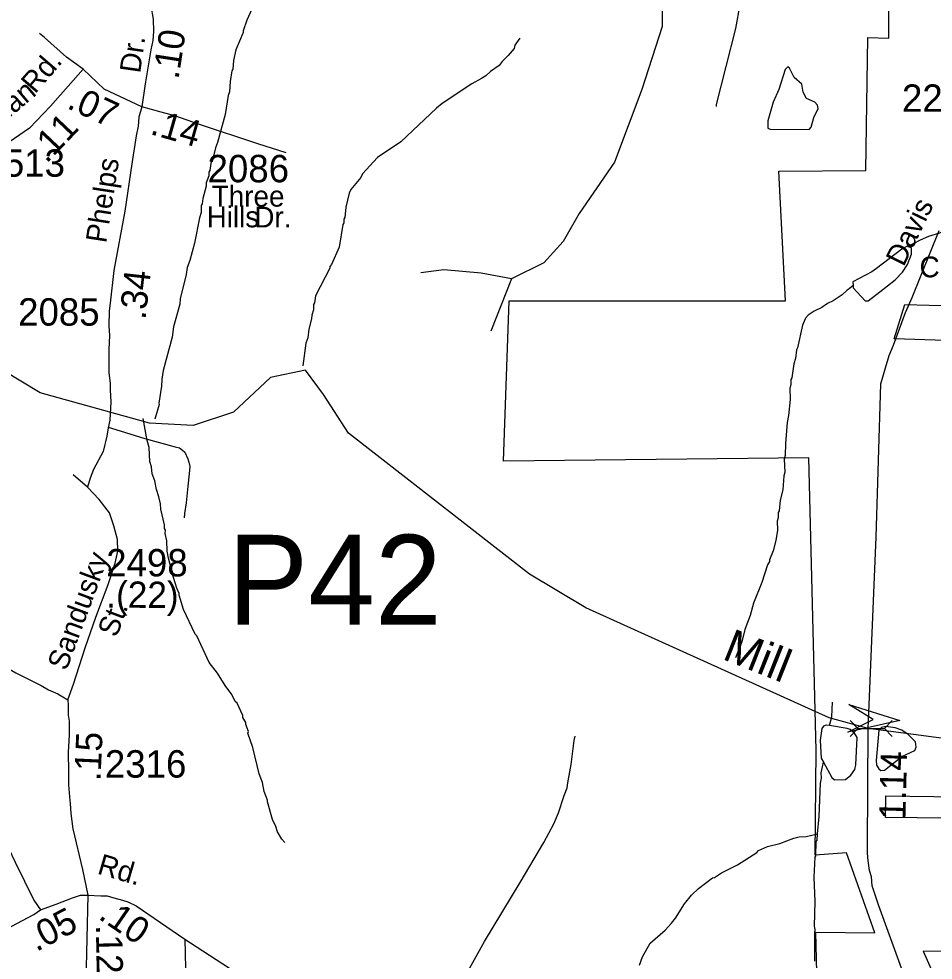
# Model space of a CAD drawing. Extents: x 1547597 to 1699558, y 810033 to 920809.
# Drawn here: x 1640444 to 1644617, y 883710 to 888004 of the extents above; entities that cross this region are included whole.
import ezdxf

# ---------------------------------------------------------------- set-up
doc = ezdxf.new("R2010")
doc.units = 0
for name, color, linetype in [('Exist Boundary Political City Limit New', 7, 'Continuous'), ('Exist Boundary Political City Limit New Hole', 7, 'Continuous'), ('Exist Hydrographic Creek Single Shore', 7, 'Continuous'), ('Exist Hydrographic Misc Water Feature', 7, 'Continuous'), ('Exist Road Non-System Type 51', 7, 'Continuous'), ('Exist Road Secondary Mileage Hundredths English Label', 7, 'Continuous'), ('Exist Road Secondary Structure Pipe Attributed CELL', 7, 'Continuous'), ('Exist Road Secondary Structure Pipe CELL', 7, 'Continuous'), ('Exist Road Secondary Structure Pipe Number Label', 7, 'Continuous'), ('Exist Road Secondary Type 51 Attributed', 7, 'Continuous'), ('Exist Road Secondary Type 51 Label', 7, 'Continuous'), ('Exist Road Secondary Type 51 Number Label', 7, 'Continuous'), ('Map Preparation Boundary City Limit Buffer Line', 7, 'Continuous'), ('Old_Level_32', 7, 'Continuous')]:
    doc.layers.add(name, color=color, linetype=linetype)

msp = doc.modelspace()

# ---------------------------------------------------------------- linework, layer by layer
at = {"layer": 'Exist Boundary Political City Limit New'}
msp.add_lwpolyline([(1644902.4, 883745.2), (1644570.5, 883750.7), (1644648.7, 883575.8), (1644088.3, 883530.6), (1644081, 883838), (1644350, 883834.3), (1644221.8, 884199.8), (1644078.1, 884188.9), (1644082.5, 884667.4), (1644049.2, 886001.4), (1642655.7, 885986.9), (1642681.8, 886717.7), (1643943.4, 886717.7), (1643913, 887309.3), (1644309.9, 887312.2), (1644318.6, 887918.3), (1644414.2, 887915.4), (1644414.2, 888298.2), (1645193.5, 888193.8)], dxfattribs=at)
at = {"layer": 'Exist Boundary Political City Limit New Hole'}
for points in [[(1644488.1, 886700.3), (1644931.3, 886688.7), (1645174.7, 887045.4), (1645241.3, 886993.2), (1645024, 886691.6)], [(1645024, 886691.6), (1645276.1, 886665.5), (1645281.9, 886517.6), (1644438.8, 886543.7), (1644488.1, 886700.3)], [(1645265.9, 884351.3), (1644399.1, 884361.1), (1644401.1, 884460.3)], [(1644401.1, 884460.3), (1645274.6, 884447), (1645265.9, 884351.3)]]:
    msp.add_lwpolyline(points, dxfattribs=at)
at = {"layer": 'Exist Hydrographic Creek Single Shore'}
msp.add_lwpolyline([(1644733.1, 884712), (1644320.7, 884766.9), (1644142.1, 884815.7), (1643031.1, 885317.7), (1642775.1, 885470.7), (1641949, 886114.4), (1641834, 886290.8), (1641752.1, 886400.8), (1641593.1, 886367.9), (1641424, 886210.4), (1641240.1, 886148.6), (1641040, 886159.1), (1640542.1, 886297.3), (1640202, 886501.2)], dxfattribs=at)
at = {"layer": 'Exist Hydrographic Misc Water Feature'}
for points in [[(1641523.8, 888084.5), (1641484.5, 887997.2), (1641467.8, 887949.4), (1641467.6, 887941.4), (1641434.3, 887862.1), (1641423.6, 887814.2), (1641420.9, 887774.3), (1641416.8, 887766.3), (1641408, 887718.5), (1641405.2, 887670.6), (1641399, 887654.7), (1641385.5, 887566.9), (1641351.5, 887439.5), (1641341.1, 887415.7), (1641334.6, 887383.8), (1641319.9, 887344), (1641315.4, 887312.1), (1641311.3, 887304.1), (1641311.1, 887288.1), (1641298.5, 887256.4), (1641298.3, 887240.4), (1641283.4, 887184.7), (1641281, 887160.7), (1641276.9, 887152.8), (1641276.3, 887120.7), (1641267.9, 887096.9), (1641246.1, 886981.3), (1641224.8, 886901.6), (1641212.3, 886869.8), (1641207.8, 886838), (1641180, 886726.4), (1641179.6, 886702.4), (1641149.9, 886599), (1641143.2, 886551.1), (1641102.7, 886399.8), (1641096.1, 886359.9), (1641095.6, 886327.9), (1641082.3, 886250.2), (1641084.2, 886244.1), (1641064.4, 886177.8)], [(1642730.7, 887916), (1642708.2, 887884.3), (1642703.9, 887868.4), (1642677.5, 887836.9), (1642649.1, 887809.4), (1642636.8, 887791.6), (1642596.3, 887764.3), (1642576, 887744.6), (1642555.8, 887731), (1642511.4, 887707.7), (1642376, 887618.1), (1642349.7, 887596.4), (1642187.3, 887443.3), (1642080.2, 887371.1), (1642012.9, 887296.2), (1642004.7, 887280.4), (1641959.8, 887225.1), (1641951.6, 887209.3), (1641936.5, 887145.5), (1641931.7, 887097.7), (1641927.6, 887089.7), (1641927.4, 887073.7), (1641923.2, 887065.8), (1641905.5, 886962.1), (1641870.3, 886882.7), (1641864.1, 886874.8), (1641864, 886866.8), (1641798, 886739.9), (1641793.5, 886708), (1641789.4, 886700.1), (1641789, 886676.1), (1641780.6, 886652.2), (1641780.3, 886636.2), (1641767.5, 886588.4), (1641762.9, 886548.5), (1641754.5, 886524.6), (1641740.7, 886420.5)], [(1643886.1, 887623.4), (1643861.8, 887538.9), (1643862.6, 887505.4), (1643872.9, 887501), (1644050.4, 887498.4), (1644060.2, 887510.4), (1644072.4, 887554.2), (1644091.3, 887594.3), (1644088.4, 887610.8), (1644077.1, 887623.1), (1644038.8, 887640.1), (1644024, 887669.7), (1644017.2, 887705.7), (1643982.2, 887736.2), (1643960.8, 887778.6), (1643953, 887784.8), (1643941.2, 887772.8), (1643912.6, 887681.6), (1643886.1, 887623.4)], [(1645141.4, 887639), (1645131.1, 887623.1), (1645072.1, 887560.2), (1644990.9, 887481.5), (1644966.4, 887449.9), (1644847.4, 887268), (1644771.3, 887133.3), (1644730.4, 887078), (1644716.2, 887064.2), (1644645.6, 887025.5), (1644595.3, 887010.3), (1644557.1, 886994.9), (1644528.5, 886979.1), (1644503.1, 886964.5)], [(1644503.1, 886964.5), (1644498.5, 886966.3), (1644473.3, 886953.4), (1644358.5, 886864.7), (1644336.1, 886849.9), (1644250.6, 886803.5), (1644251.6, 886786.8)], [(1644251.6, 886786.8), (1644252.2, 886777.4), (1644305.7, 886717.9), (1644319.7, 886718.2), (1644373, 886758.1), (1644442.7, 886813.4), (1644476.1, 886848.8), (1644499.3, 886882.9), (1644518.3, 886930.1), (1644517.3, 886958.7), (1644503.1, 886964.5)], [(1644251.6, 886786.8), (1644233.6, 886772.4), (1644223.6, 886766.6), (1644201.2, 886745.1), (1644160.7, 886717.7), (1644134.6, 886706.1), (1644108.3, 886686.6), (1644074.1, 886671.1), (1644045.8, 886651.7), (1644033.5, 886637.9), (1644021, 886606.1), (1643997.3, 886502.5), (1643993.2, 886494.6), (1643988.6, 886454.6), (1643980.2, 886430.8), (1643971.1, 886367), (1643967, 886359.1), (1643966.6, 886335.1), (1643962.3, 886319.1), (1643963.6, 886267.1), (1643956.4, 886195.2), (1643949.8, 886163.3), (1643942.3, 886067.5), (1643941.4, 886011.5), (1643937.1, 885995.6), (1643940.2, 885935.5), (1643935.9, 885919.6), (1643930.8, 885855.7), (1643918.1, 885807.9), (1643913.3, 885760), (1643909.2, 885752), (1643908.8, 885728), (1643904.5, 885712.1), (1643905.9, 885672.1), (1643899.1, 885624.3), (1643886.4, 885576.5), (1643869.7, 885536.7), (1643869.5, 885528.7), (1643861.3, 885512.9), (1643834.1, 885433.4), (1643796.5, 885338), (1643781.6, 885282.2), (1643756.6, 885218.7), (1643743.7, 885162.9), (1643714.6, 885088.7)], [(1641657.5, 884246.4), (1641643.9, 884262.7), (1641624.4, 884295), (1641616.7, 884319.1), (1641601.4, 884351.4), (1641578.6, 884431.8), (1641578.8, 884439.8), (1641563.4, 884480.1), (1641556, 884520.2), (1641540.8, 884560.4), (1641512.7, 884680.9), (1641489.7, 884745.3), (1641491.9, 884753.2), (1641480.4, 884785.5), (1641480.5, 884793.5), (1641466.9, 884817.7), (1641467, 884825.7), (1641440, 884882.2), (1641432.1, 884890.3), (1641416.6, 884922.6), (1641385.3, 884963.1), (1641350.3, 885019.7), (1641313.1, 885068.3), (1641257.1, 885189.2), (1641249.2, 885197.3), (1641195, 885310.2), (1641176.1, 885374.6), (1641176.2, 885382.6), (1641164.6, 885406.8), (1641149.4, 885455), (1641126.9, 885543.4), (1641121.3, 885575.5), (1641120.1, 885623.5), (1641112.6, 885655.6), (1641112.9, 885671.6), (1641109, 885679.7), (1641109.3, 885695.7), (1641092.5, 885768), (1641090.9, 885792), (1641083.4, 885824.2), (1641071.9, 885856.4), (1641064.5, 885896.5), (1641053, 885928.7), (1641049.7, 885960.7), (1641042, 885984.8), (1641039, 886048.9), (1641029.6, 886081), (1641011, 886180.6)], [(1644143.5, 884780.7), (1644153.9, 884819.9), (1644157.8, 884887.2)], [(1644143.5, 884780.7), (1644128.6, 884782.3), (1644116.7, 884777.5), (1644108.1, 884766.4), (1644101.1, 884713.4), (1644104.6, 884658), (1644105.7, 884631.5), (1644116.4, 884613)], [(1644116.4, 884613), (1644154, 884544), (1644165.8, 884532.7), (1644216.2, 884534.7), (1644241.6, 884554.6), (1644259.4, 884580.2), (1644264, 884600.5), (1644270.5, 884726.3), (1644258.2, 884745.4), (1644238.1, 884762.5), (1644224.9, 884766.9), (1644143.5, 884780.7)], [(1644502.8, 884739.5), (1644474.4, 884758.7), (1644442.5, 884770.4), (1644401.2, 884775.9), (1644380.2, 884772), (1644368.1, 884758.8), (1644356.5, 884621.2), (1644357.6, 884599.5), (1644368.5, 884582.6), (1644378.3, 884575.4), (1644394.4, 884576.5), (1644474.2, 884639.1), (1644532.6, 884667), (1644539.1, 884682.2), (1644536, 884706.1), (1644502.8, 884739.5)], [(1644088.2, 884287.1), (1644096.6, 884364.9), (1644103.1, 884516.9), (1644107.5, 884540.8), (1644105.9, 884564.7), (1644112.2, 884591.3), (1644116.4, 884613)], [(1643275.9, 883686.9), (1643290.6, 883724.7), (1643325.5, 883788.1), (1643394.4, 883847), (1643422.9, 883878.4), (1643441.4, 883902.1), (1643482.4, 883967.4), (1643513.1, 884006.9), (1643545.5, 884036.3), (1643610.3, 884085.2), (1643618.2, 884087.1), (1643650.6, 884108.5), (1643723.2, 884145.3), (1643812.1, 884201.8), (1643820.2, 884209.7), (1643860.5, 884229), (1643916.7, 884242), (1643981.1, 884266.9), (1644005.2, 884272.6), (1644037.2, 884274), (1644088.2, 884287.1)], [(1644075.9, 883705.4), (1644076, 883833.3), (1644078.3, 883849.3), (1644074.5, 883865.3), (1644078.4, 883977.3), (1644074.2, 884089.3), (1644077.6, 884179.3), (1644081.7, 884185.2), (1644082.8, 884251.2), (1644086.9, 884257.1), (1644088.2, 884287.1)]]:
    msp.add_lwpolyline(points, dxfattribs=at)
at = {"layer": 'Exist Road Non-System Type 51'}
msp.add_line((1640757.7, 885868.4), (1640691.6, 885924.6), dxfattribs=at)
for points in [[(1643384.1, 888469.4), (1643380.7, 887968.6), (1643287.9, 887680.9), (1643162.3, 887350.2), (1643000.5, 887116), (1642928.5, 886988), (1642840.7, 886891.5), (1642692.7, 886817.5)], [(1643830.2, 888378.7), (1643801.8, 888302.9), (1643734.8, 888069.7), (1643714.1, 887959.5), (1643626.8, 887613.8), (1643625.7, 887604.2)], [(1640737.4, 887773.7), (1640661.9, 887828.7), (1640561.6, 887918.6), (1640539, 887937.6)], [(1642692.7, 886817.5), (1642553.3, 886843.3), (1642383, 886858.8), (1642278, 886845)], [(1642692.7, 886817.5), (1642598.5, 886579.9)], [(1640851.2, 886141.9), (1640887.5, 886130.9), (1641018.7, 886090.2), (1641157.8, 886051.6), (1641177.7, 886047.2), (1641191.5, 886036.9), (1641201.3, 886026.7), (1641214.9, 885996.6), (1641220.6, 885981.4), (1641224.2, 885962.4), (1641221.6, 885928.4), (1641215.6, 885871.5), (1641207.1, 885796.6), (1641200.1, 885746.9), (1641198.7, 885727.3)], [(1642111.8, 883052.9), (1642151.5, 883107.1), (1642174, 883158.8), (1642247.8, 883263.4), (1642360.5, 883425.4), (1642416.2, 883526.5), (1642500.6, 883672.9), (1642568.8, 883795.8), (1642731.3, 884064.8), (1642840.5, 884246.7), (1642885.8, 884332), (1642906.7, 884381.6), (1642932.1, 884461.2), (1642946.6, 884496.9), (1642949.1, 884518.9), (1642964.6, 884602.6), (1642978.4, 884712.2), (1642982.8, 884732.1)]]:
    msp.add_lwpolyline(points, dxfattribs=at)
at = {"layer": 'Exist Road Secondary Structure Pipe Attributed CELL'}
msp.add_lwpolyline([(1644231.2, 884875.7), (1644464.2, 884803.8), (1644226.5, 884749.5), (1644342.4, 884808.4)], close=True, dxfattribs=at)
at = {"layer": 'Exist Road Secondary Structure Pipe CELL'}
for p, q in [((1644238.3, 884803.8), (1644273.2, 884766.9)), ((1644429.1, 884803.8), (1644394.2, 884766.9)), ((1644238.3, 884730), (1644273.2, 884766.9)), ((1644273.2, 884766.9), (1644394.2, 884766.9)), ((1644429.1, 884730), (1644394.2, 884766.9))]:
    msp.add_line(p, q, dxfattribs=at)
at = {"layer": 'Exist Road Secondary Type 51 Attributed'}
msp.add_line((1640759.5, 884006.5), (1640745.4, 883395.8), dxfattribs=at)
for points in [[(1641035.6, 888105.7), (1641046.4, 888063.3), (1641057.2, 888002.8), (1641059.4, 887946.6), (1641055.1, 887905.6), (1641046.4, 887862.3), (1641020.5, 887706.7), (1641005.4, 887603)], [(1640737.4, 887773.7), (1640588.6, 887605.6), (1640492.7, 887504.8), (1640310.3, 887379.9)], [(1641005.4, 887603), (1640833.4, 887682.5), (1640737.4, 887773.7)], [(1641005.4, 887603), (1640992.4, 887554.8), (1640988.1, 887513.7), (1640979.5, 887470.5), (1640960, 887342.9), (1640927.6, 887126.8), (1640877.2, 886856.7), (1640860.4, 886707.2), (1640855.8, 886671.3), (1640854.5, 886603.2), (1640857.6, 886559.4), (1640854.7, 886496), (1640854.7, 886389.8), (1640861.2, 886342.2), (1640861.2, 886309.7), (1640863.8, 886257.3), (1640859, 886173.2), (1640852.5, 886138.5), (1640846, 886099.6), (1640828.7, 886030.2), (1640785.4, 885947.9), (1640770.2, 885908.9), (1640757.7, 885868.4)], [(1641664.2, 887392.7), (1641534.6, 887433.7), (1641268.9, 887522.3), (1641155.6, 887561.5), (1641093.9, 887578.7), (1641005.4, 887603)], [(1644783.5, 882837.5), (1644580.3, 883391.4), (1644514.8, 883557.1), (1644368, 883957.3), (1644337.8, 884049.4), (1644335.4, 884089.9), (1644325.9, 884118.6), (1644322, 884152.7), (1644318.5, 884178.6), (1644317, 884200.7), (1644317.5, 884226.7), (1644320.7, 884766.9), (1644356.4, 885639.5), (1644378, 886338.8), (1644399.4, 886412.7), (1644416.1, 886467.6), (1644435.2, 886515.3), (1644489.8, 886664.1), (1644520.8, 886733.2), (1644644.7, 887038.4)], [(1639048.7, 885969.5), (1639156.9, 885942.4), (1639303.3, 885869.1), (1639406.4, 885804), (1639528.4, 885722.6), (1639704.6, 885592.3), (1639958.1, 885376.6), (1640151.9, 885209.3), (1640230.7, 885143.9), (1640276, 885110.9), (1640315.4, 885082.3), (1640359, 885057.4), (1640386.8, 885046.9), (1640430.8, 885020.7), (1640546, 884963), (1640579.6, 884943.8), (1640622.7, 884924.6), (1640668.5, 884897.9)], [(1640668.5, 884897.9), (1640693.7, 884969.8), (1640747, 885134.1), (1640796, 885275), (1640851.5, 885424.4), (1640883.5, 885520.5), (1640896.3, 885576), (1640894.1, 885629.4), (1640877.1, 885691.3), (1640857.9, 885751), (1640811, 885810.8), (1640757.7, 885868.4)], [(1640668.5, 884897.9), (1640668.9, 884872.6), (1640668.9, 884827.6), (1640673.7, 884800.8), (1640673.7, 884736.9), (1640668.9, 884659.4), (1640671.3, 884568.7), (1640671.3, 884509.5), (1640676, 884455.1), (1640678.4, 884424.3), (1640680.8, 884379.3), (1640690.4, 884309.9), (1640735.2, 884124.4), (1640759.5, 884006.5)], [(1639734.4, 884619), (1639902.2, 884611.1), (1639983, 884602.8), (1640090.6, 884571.7), (1640202.4, 884524.1), (1640264.5, 884464), (1640339, 884339.7), (1640428.1, 884157.3), (1640512.9, 883983.3), (1640543.3, 883940)], [(1640543.3, 883940), (1640613.8, 883965.9), (1640688.3, 883994.9), (1640725.8, 884006.5), (1640759.5, 884006.5)], [(1640759.5, 884006.5), (1640818.6, 884003.7), (1640846.7, 884003.7), (1640877.6, 883995.2), (1640917, 883984), (1640942.3, 883975.5), (1640978.9, 883958.6), (1641091.3, 883882.7), (1641201.8, 883806.4)], [(1639374.6, 883325.9), (1639517.5, 883390.1), (1639954.3, 883630.5), (1640234.9, 883767), (1640303.6, 883801.8), (1640361.2, 883837.5), (1640512.9, 883918.6), (1640543.3, 883940)], [(1641201.8, 883806.4), (1641204.8, 883673.7), (1641218, 883009.3), (1641219.9, 882923.2), (1641159.6, 882923.2), (1640833.8, 882935.4), (1640752.6, 882937.4)], [(1641201.8, 883806.4), (1641253.1, 883773.2), (1641623.6, 883531.7)]]:
    msp.add_lwpolyline(points, dxfattribs=at)
at = {"layer": 'Map Preparation Boundary City Limit Buffer Line'}
msp.add_lwpolyline([(1644902.4, 883745.2), (1644570.5, 883750.7), (1644648.7, 883575.8), (1644088.3, 883530.6), (1644081, 883838), (1644350, 883834.3), (1644221.8, 884199.8), (1644078.1, 884188.9), (1644082.5, 884667.4), (1644049.2, 886001.4), (1642655.7, 885986.9), (1642681.8, 886717.7), (1643943.4, 886717.7), (1643913, 887309.3), (1644309.9, 887312.2), (1644318.6, 887918.3), (1644414.2, 887915.4), (1644414.2, 888298.2), (1645193.5, 888193.8)], dxfattribs=at)

# ---------------------------------------------------------------- texts
at = {"layer": 'Exist Road Secondary Mileage Hundredths English Label'}
for s, rotation, p in [('.10', 81.2907, (1641172.6, 887724.7)), ('.07', 335.1936, (1640658.7, 887598.5)), ('.14', 344.0314, (1641039, 887479)), ('.11', 46.4217, (1640570.2, 887340.8)), ('.34', 83.5724, (1641021.8, 886628.9)), ('.(22)', 359.6071, (1640843, 885318.3)), ('.15', 87.4379, (1640816.5, 884526)), ('1.14', 88.5437, (1644489.9, 884349.9)), ('.05', 27.5342, (1640523.8, 883747.1)), ('.10', 325.5816, (1640802.5, 883902.2)), ('.12', 271.0461, (1640795.6, 883870.5))]:
    msp.add_text(s, height=120, rotation=rotation, dxfattribs=at).set_placement(p)
at = {"layer": 'Exist Road Secondary Structure Pipe Number Label'}
msp.add_text('P42', height=410.1, dxfattribs=at).set_placement((1641398.4, 885240.2))
at = {"layer": 'Exist Road Secondary Type 51 Label'}
for s, rotation, p in [('Dr.', 81.9301, (1640997.8, 887752.8)), ('Rd.', 49.3127, (1640518.3, 887658.5)), ('Lyman', 40.2592, (1640238.5, 887413.3)), ('Phelps', 81.1724, (1640842.7, 886977.9)), ('Davis', 64.0107, (1644481.7, 886869.9)), ('Creason', 359.6686, (1644554.2, 886825.1)), ('Sandusky', 69.7034, (1640661, 885026.2)), ('St.', 69.4187, (1640890.1, 885178.7)), ('Rd.', 343.6416, (1640797.8, 884105.6))]:
    msp.add_text(s, height=95, rotation=rotation, dxfattribs=at).set_placement(p)
for s, p in [('Three', (1641324.5, 887147.2)), ('Hills', (1641301.2, 887053.1)), ('Dr.', (1641518.7, 887052.1))]:
    msp.add_text(s, height=95, dxfattribs=at).set_placement(p)
at = {"layer": 'Exist Road Secondary Type 51 Number Label'}
for s, p in [('2216', (1644474.3, 887579.7)), ('2513', (1640282.9, 887283.6)), ('2086', (1641305.4, 887258.3)), ('2085', (1640440.9, 886604.4)), ('2498', (1640842.9, 885460.5)), ('2316', (1640836.8, 884542.9))]:
    msp.add_text(s, height=125, dxfattribs=at).set_placement(p)
at = {"layer": 'Old_Level_32'}
msp.add_text('Mill', height=150, rotation=338.3451, dxfattribs=at).set_placement((1643649.5, 885085.1))

doc.saveas('drawing.dxf')
